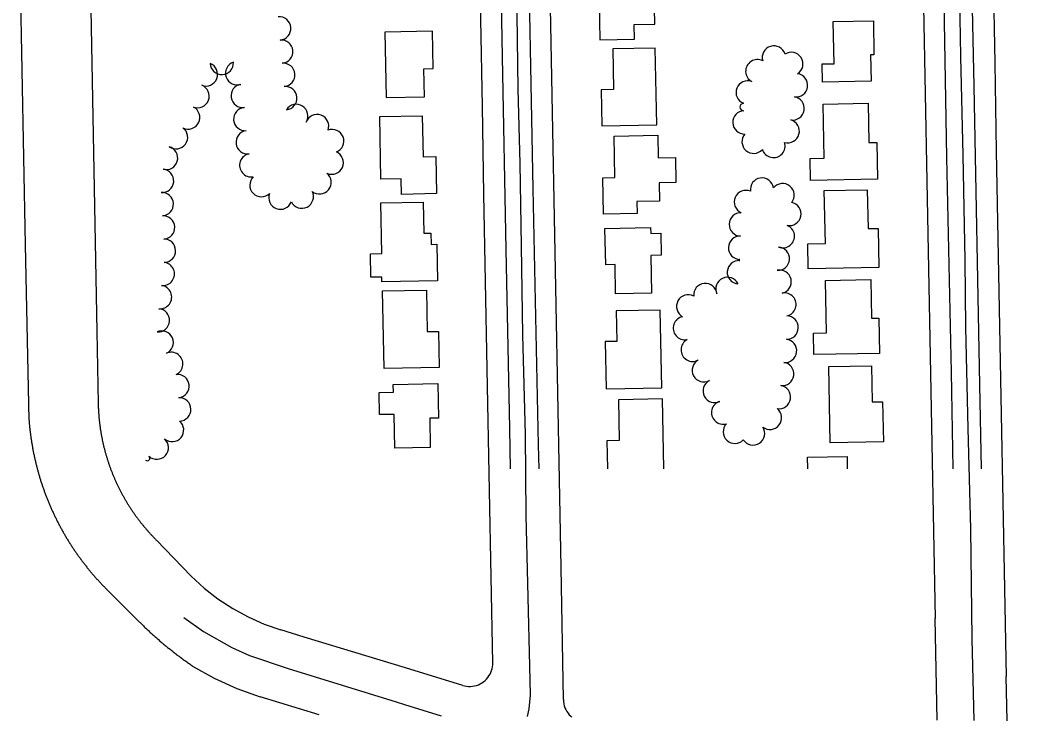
# Model space of a CAD drawing. Extents: x -25029 to 2274964, y -81170 to 687028.
# Drawn here: x -16080 to -15209, y -68964 to -68364 of the extents above; entities that cross this region are included whole.
import ezdxf

# ---------------------------------------------------------------- set-up
doc = ezdxf.new("R2010")
doc.units = 0
for name, color, linetype in [('81911BEA - RW_X_Fee_RW', 7, 'Continuous'), ('BLDG', 7, 'Continuous'), ('GE_X_CL_2000', 7, 'Continuous'), ('ROAD', 7, 'Continuous'), ('TREES', 7, 'Continuous')]:
    doc.layers.add(name, color=color, linetype=linetype)

msp = doc.modelspace()

# ---------------------------------------------------------------- linework, layer by layer
at = {"layer": '81911BEA - RW_X_Fee_RW'}
for p, q in [((-15613.78, -68946.25), (-15615.82, -68832.95)), ((-15293.26, -68963.87), (-15294.9, -68876.86)), ((-15233.24, -68964.39), (-15233.95, -68926.45))]:
    msp.add_line(p, q, dxfattribs=at)
for points in [[(-16025.79, -68001.77), (-16013.93, -68630.75), (-16013.94, -68630.75), (-16012.78, -68692.39), (-16012.76, -68693.03), (-16012.75, -68693.68), (-16012.73, -68694.32), (-16012.71, -68694.97), (-16012.68, -68695.61), (-16012.66, -68696.26), (-16012.63, -68696.91), (-16012.6, -68697.55), (-16012.57, -68698.19), (-16012.53, -68698.84), (-16012.49, -68699.48), (-16012.45, -68700.13), (-16012.41, -68700.77), (-16012.37, -68701.42), (-16012.32, -68702.06), (-16012.27, -68702.7), (-16012.21, -68703.35), (-16012.16, -68703.99), (-16012.1, -68704.63), (-16012.04, -68705.28), (-16011.98, -68705.92), (-16011.92, -68706.56), (-16011.85, -68707.2), (-16011.78, -68707.85), (-16011.71, -68708.49), (-16011.63, -68709.13), (-16011.55, -68709.77), (-16011.48, -68710.41), (-16011.39, -68711.05), (-16011.31, -68711.69), (-16011.22, -68712.33), (-16011.13, -68712.97), (-16011.04, -68713.61), (-16010.95, -68714.25), (-16010.85, -68714.89), (-16010.75, -68715.53), (-16010.65, -68716.16), (-16010.55, -68716.8), (-16010.44, -68717.44), (-16010.33, -68718.07), (-16010.22, -68718.71), (-16010.11, -68719.35), (-16009.99, -68719.98), (-16009.88, -68720.62), (-16009.75, -68721.25), (-16009.63, -68721.88), (-16009.51, -68722.52), (-16009.38, -68723.15), (-16009.25, -68723.78), (-16009.12, -68724.41), (-16008.98, -68725.05), (-16008.84, -68725.68), (-16008.7, -68726.31), (-16008.56, -68726.94), (-16008.42, -68727.57), (-16008.27, -68728.19), (-16008.12, -68728.82), (-16007.97, -68729.45), (-16007.81, -68730.08), (-16007.66, -68730.7), (-16007.5, -68731.33), (-16007.34, -68731.95), (-16007.17, -68732.58), (-16007.01, -68733.2), (-16006.84, -68733.83), (-16006.67, -68734.45), (-16006.5, -68735.07), (-16006.32, -68735.69), (-16006.14, -68736.31), (-16005.96, -68736.93), (-16005.78, -68737.55), (-16005.6, -68738.17), (-16005.41, -68738.79), (-16005.22, -68739.41), (-16005.03, -68740.02), (-16004.83, -68740.64), (-16004.64, -68741.25), (-16004.44, -68741.87), (-16004.24, -68742.48), (-16004.03, -68743.09), (-16003.83, -68743.71), (-16003.62, -68744.32), (-16003.4, -68744.94), (-16003.19, -68745.55), (-16002.97, -68746.16), (-16002.75, -68746.78), (-16002.53, -68747.39), (-16002.31, -68748), (-16002.08, -68748.61), (-16001.85, -68749.22), (-16001.62, -68749.83), (-16001.39, -68750.44), (-16001.15, -68751.04), (-16000.92, -68751.65), (-16000.67, -68752.25), (-16000.43, -68752.86), (-16000.19, -68753.46), (-15999.94, -68754.06), (-15999.69, -68754.66), (-15999.44, -68755.26), (-15999.18, -68755.86), (-15998.93, -68756.46), (-15998.67, -68757.06), (-15998.41, -68757.65), (-15998.15, -68758.25), (-15997.88, -68758.84), (-15997.61, -68759.44), (-15997.34, -68760.03), (-15997.07, -68760.62), (-15996.8, -68761.21), (-15996.52, -68761.8), (-15996.24, -68762.39), (-15995.96, -68762.97), (-15995.67, -68763.56), (-15995.39, -68764.14), (-15995.1, -68764.73), (-15994.81, -68765.31), (-15994.52, -68765.89), (-15994.22, -68766.47), (-15993.93, -68767.05), (-15993.63, -68767.63), (-15993.33, -68768.2), (-15993.02, -68768.78), (-15992.72, -68769.35), (-15992.41, -68769.93), (-15992.1, -68770.5), (-15991.79, -68771.07), (-15991.47, -68771.64), (-15991.15, -68772.21), (-15990.84, -68772.78), (-15990.51, -68773.34), (-15990.19, -68773.91), (-15989.87, -68774.47), (-15989.54, -68775.03), (-15989.21, -68775.59), (-15988.88, -68776.15), (-15988.54, -68776.71), (-15988.21, -68777.27), (-15987.87, -68777.82), (-15987.53, -68778.38), (-15987.19, -68778.93), (-15986.84, -68779.48), (-15986.49, -68780.04), (-15986.15, -68780.58), (-15985.79, -68781.13), (-15985.44, -68781.68), (-15985.09, -68782.22), (-15984.73, -68782.77), (-15984.37, -68783.31), (-15984.01, -68783.85), (-15983.65, -68784.39), (-15983.28, -68784.93), (-15982.91, -68785.47), (-15982.54, -68786), (-15982.17, -68786.54), (-15981.8, -68787.07), (-15981.42, -68787.6), (-15981.04, -68788.13), (-15980.66, -68788.66), (-15980.28, -68789.19), (-15979.9, -68789.71), (-15979.51, -68790.24), (-15979.12, -68790.76), (-15978.73, -68791.28), (-15978.34, -68791.8), (-15977.95, -68792.32), (-15977.55, -68792.83), (-15977.16, -68793.35), (-15976.76, -68793.86), (-15976.35, -68794.37), (-15975.95, -68794.89), (-15975.54, -68795.39), (-15975.15, -68795.89), (-15974.74, -68796.39), (-15974.34, -68796.88), (-15973.94, -68797.37), (-15973.53, -68797.86), (-15973.12, -68798.35), (-15972.71, -68798.84), (-15972.3, -68799.33), (-15971.88, -68799.81), (-15971.47, -68800.3), (-15971.05, -68800.78), (-15970.63, -68801.26), (-15970.21, -68801.74), (-15969.79, -68802.22), (-15969.36, -68802.69), (-15968.93, -68803.17), (-15968.51, -68803.64), (-15968.08, -68804.11), (-15967.64, -68804.58), (-15967.21, -68805.04), (-15966.77, -68805.51), (-15966.34, -68805.97), (-15965.9, -68806.44), (-15965.46, -68806.9), (-15965.02, -68807.36), (-15964.57, -68807.82), (-15964.13, -68808.27), (-15963.68, -68808.73), (-15963.23, -68809.18), (-15962.78, -68809.63), (-15933.01, -68840.49)], [(-15615.82, -68832.95), (-15617.24, -68757.95), (-15618.65, -68682.96), (-15620.07, -68607.98), (-15621.48, -68532.99), (-15622.9, -68458), (-15624.31, -68383.02), (-15625.73, -68308.03), (-15627.14, -68233.04), (-15628.55, -68158.06), (-15629.97, -68083.07), (-15631.22, -68016.64)], [(-15250.96, -68024.4), (-15249.54, -68099.69), (-15248.12, -68174.95), (-15246.7, -68250.2), (-15245.28, -68325.45), (-15243.86, -68400.71), (-15242.44, -68475.97), (-15241.02, -68551.22), (-15239.6, -68626.48), (-15238.19, -68701.47), (-15236.78, -68776.45), (-15235.36, -68851.44), (-15233.95, -68926.45)], [(-15310.45, -68051.99), (-15309.04, -68126.98), (-15307.62, -68201.97), (-15306.21, -68276.95), (-15304.79, -68351.94), (-15303.38, -68426.93), (-15301.97, -68501.91), (-15300.55, -68576.9), (-15299.14, -68651.89), (-15297.72, -68726.87), (-15296.31, -68801.86), (-15294.9, -68876.86)], [(-15674.3, -68914.7), (-15677.08, -68767.28), (-15679.05, -68662.83), (-15680.46, -68587.85), (-15681.87, -68512.86), (-15683.29, -68437.87), (-15684.7, -68362.89), (-15686.12, -68287.9), (-15687.53, -68212.91), (-15688.95, -68137.93), (-15690.36, -68062.94)], [(-16079.58, -68331.44), (-16075.34, -68556.38), (-16072.16, -68706.33), (-16072.1, -68707.08), (-16072.04, -68707.83), (-16071.98, -68708.57), (-16071.92, -68709.32), (-16071.85, -68710.07), (-16071.78, -68710.81), (-16071.71, -68711.56), (-16071.63, -68712.3), (-16071.56, -68713.05), (-16071.48, -68713.8), (-16071.4, -68714.54), (-16071.31, -68715.28), (-16071.23, -68716.03), (-16071.14, -68716.77), (-16071.05, -68717.52), (-16070.95, -68718.26), (-16070.86, -68719), (-16070.76, -68719.75), (-16070.66, -68720.49), (-16070.56, -68721.23), (-16070.45, -68721.97), (-16070.34, -68722.71), (-16070.23, -68723.45), (-16070.12, -68724.2), (-16070, -68724.94), (-16069.89, -68725.68), (-16069.77, -68726.42), (-16069.64, -68727.15), (-16069.52, -68727.89), (-16069.39, -68728.63), (-16069.26, -68729.37), (-16069.13, -68730.11), (-16069, -68730.84), (-16068.86, -68731.58), (-16068.72, -68732.32), (-16068.58, -68733.05), (-16068.43, -68733.79), (-16068.29, -68734.52), (-16068.14, -68735.26), (-16067.99, -68735.99), (-16067.83, -68736.72), (-16067.68, -68737.46), (-16067.52, -68738.19), (-16067.36, -68738.92), (-16067.19, -68739.65), (-16067.03, -68740.38), (-16066.86, -68741.11), (-16066.69, -68741.84), (-16066.52, -68742.57), (-16066.34, -68743.3), (-16066.17, -68744.03), (-16065.99, -68744.76), (-16065.8, -68745.48), (-16065.62, -68746.21), (-16065.43, -68746.93), (-16065.24, -68747.66), (-16065.05, -68748.38), (-16064.86, -68749.11), (-16064.66, -68749.83), (-16064.46, -68750.55), (-16064.26, -68751.28), (-16064.06, -68752), (-16063.85, -68752.72), (-16063.64, -68753.44), (-16063.43, -68754.16), (-16063.22, -68754.87), (-16063, -68755.59), (-16062.79, -68756.31), (-16062.57, -68757.02), (-16062.35, -68757.74), (-16062.12, -68758.46), (-16061.89, -68759.17), (-16061.66, -68759.88), (-16061.43, -68760.6), (-16061.2, -68761.31), (-16060.96, -68762.02), (-16060.72, -68762.73), (-16060.48, -68763.44), (-16060.24, -68764.15), (-16060, -68764.85), (-16059.75, -68765.56), (-16059.5, -68766.27), (-16059.25, -68766.97), (-16058.99, -68767.68), (-16058.73, -68768.38), (-16058.48, -68769.09), (-16058.21, -68769.79), (-16057.95, -68770.49), (-16057.68, -68771.19), (-16057.41, -68771.9), (-16057.14, -68772.6), (-16056.86, -68773.3), (-16056.59, -68774.01), (-16056.31, -68774.71), (-16056.02, -68775.41), (-16055.74, -68776.11), (-16055.45, -68776.81), (-16055.16, -68777.51), (-16054.87, -68778.21), (-16054.58, -68778.9), (-16054.28, -68779.6), (-16053.98, -68780.3), (-16053.68, -68780.99), (-16053.38, -68781.68), (-16053.08, -68782.37), (-16052.77, -68783.06), (-16052.46, -68783.75), (-16052.15, -68784.44), (-16051.83, -68785.13), (-16051.52, -68785.82), (-16051.2, -68786.5), (-16050.88, -68787.19), (-16050.55, -68787.87), (-16050.23, -68788.55), (-16049.9, -68789.23), (-16049.57, -68789.91), (-16049.24, -68790.59), (-16048.9, -68791.27), (-16048.57, -68791.95), (-16048.23, -68792.62), (-16047.89, -68793.3), (-16047.54, -68793.97), (-16047.2, -68794.65), (-16046.85, -68795.32), (-16046.5, -68795.99), (-16046.15, -68796.66), (-16045.79, -68797.32), (-16045.44, -68797.99), (-16045.08, -68798.66), (-16044.72, -68799.32), (-16044.35, -68799.98), (-16043.99, -68800.65), (-16043.62, -68801.31), (-16043.25, -68801.97), (-16042.88, -68802.62), (-16042.5, -68803.28), (-16042.13, -68803.94), (-16041.75, -68804.59), (-16041.37, -68805.25), (-16040.99, -68805.9), (-16040.6, -68806.55), (-16040.21, -68807.2), (-16039.83, -68807.85), (-16039.43, -68808.49), (-16039.04, -68809.14), (-16038.65, -68809.78), (-16038.25, -68810.43), (-16037.85, -68811.07), (-16037.45, -68811.71), (-16037.04, -68812.35), (-16036.64, -68812.99), (-16036.23, -68813.62), (-16035.82, -68814.26), (-16035.41, -68814.89), (-16034.99, -68815.52), (-16034.58, -68816.16), (-16034.16, -68816.79), (-16033.74, -68817.41), (-16033.31, -68818.04), (-16032.89, -68818.67), (-16032.46, -68819.29), (-16032.03, -68819.91), (-16031.6, -68820.53), (-16031.17, -68821.15), (-16030.74, -68821.77), (-16030.3, -68822.39), (-16029.86, -68823.01), (-16029.42, -68823.62), (-16028.98, -68824.23), (-16028.53, -68824.84), (-16028.08, -68825.45), (-16027.64, -68826.06), (-16027.18, -68826.67), (-16026.73, -68827.27), (-16026.28, -68827.88), (-16025.82, -68828.48), (-16025.36, -68829.08), (-16024.9, -68829.68), (-16024.44, -68830.27), (-16023.98, -68830.86), (-16023.52, -68831.45), (-16023.05, -68832.04), (-16022.59, -68832.63), (-16022.12, -68833.21), (-16021.65, -68833.79), (-16021.18, -68834.38), (-16020.71, -68834.96), (-16020.23, -68835.53), (-16019.75, -68836.11), (-16019.27, -68836.69), (-16018.79, -68837.26), (-16018.31, -68837.83), (-16017.82, -68838.4), (-16017.34, -68838.97), (-16016.85, -68839.54), (-16016.36, -68840.1), (-16015.87, -68840.67), (-16015.37, -68841.23), (-16014.88, -68841.79), (-16014.38, -68842.35), (-16013.88, -68842.91), (-16013.38, -68843.47), (-16012.87, -68844.02), (-16012.37, -68844.57), (-16011.86, -68845.12), (-16011.35, -68845.67), (-16010.84, -68846.22), (-16010.33, -68846.77), (-16009.82, -68847.31), (-16009.3, -68847.86), (-16008.78, -68848.4), (-16008.27, -68848.94), (-16007.74, -68849.47), (-16007.22, -68850.01), (-16006.7, -68850.54), (-16006.17, -68851.08), (-16005.64, -68851.61), (-16005.11, -68852.14), (-15979.57, -68877.58), (-15974.58, -68882.55), (-15973.94, -68883.17), (-15973.29, -68883.79), (-15972.65, -68884.41), (-15972, -68885.02), (-15971.35, -68885.63), (-15970.7, -68886.24), (-15970.05, -68886.85), (-15969.4, -68887.46), (-15968.74, -68888.07), (-15968.08, -68888.67), (-15967.43, -68889.27), (-15966.76, -68889.88), (-15966.1, -68890.47), (-15965.44, -68891.07), (-15964.77, -68891.67), (-15964.11, -68892.26), (-15963.44, -68892.85), (-15962.77, -68893.44), (-15962.1, -68894.03), (-15961.42, -68894.62), (-15960.75, -68895.2), (-15960.07, -68895.78), (-15959.39, -68896.36), (-15958.72, -68896.94), (-15958.03, -68897.52), (-15957.35, -68898.09), (-15956.67, -68898.67), (-15955.98, -68899.24), (-15955.29, -68899.81), (-15954.6, -68900.38), (-15953.91, -68900.94), (-15953.22, -68901.51), (-15952.53, -68902.07), (-15951.83, -68902.63), (-15951.14, -68903.19), (-15950.44, -68903.74), (-15949.74, -68904.3), (-15949.04, -68904.85), (-15948.34, -68905.4), (-15947.63, -68905.95), (-15946.93, -68906.49), (-15946.22, -68907.04), (-15945.51, -68907.58), (-15944.8, -68908.12), (-15944.09, -68908.66), (-15943.38, -68909.2), (-15942.66, -68909.73), (-15941.95, -68910.27), (-15941.23, -68910.8), (-15940.51, -68911.33), (-15939.79, -68911.86), (-15939.07, -68912.38), (-15938.34, -68912.9), (-15937.62, -68913.43), (-15936.89, -68913.95), (-15936.17, -68914.46), (-15935.44, -68914.98), (-15934.71, -68915.49), (-15933.98, -68916), (-15933.24, -68916.51), (-15932.51, -68917.02), (-15931.77, -68917.53)], [(-15933.01, -68840.49), (-15921.91, -68850.68), (-15910.02, -68859.94), (-15897.42, -68868.2), (-15884.19, -68875.42), (-15870.42, -68881.54), (-15856.2, -68886.52)], [(-15700.14, -68934.21), (-15749.22, -68919.21), (-15836.13, -68892.66), (-15856.2, -68886.52)], [(-15931.77, -68917.53), (-15913.21, -68927.99), (-15893.82, -68936.8), (-15873.73, -68943.91)], [(-15700.14, -68934.21), (-15698.48, -68934.64), (-15696.79, -68934.92), (-15695.08, -68935.06), (-15693.36, -68935.06), (-15691.66, -68934.91), (-15689.97, -68934.61), (-15688.31, -68934.16), (-15686.7, -68933.58), (-15685.14, -68932.86), (-15683.65, -68932.02), (-15682.24, -68931.04), (-15680.92, -68929.95), (-15679.7, -68928.75), (-15678.58, -68927.45), (-15677.58, -68926.06), (-15676.7, -68924.59), (-15675.95, -68923.05), (-15675.33, -68921.45), (-15674.86, -68919.8), (-15674.52, -68918.12), (-15674.34, -68916.42), (-15674.3, -68914.7)], [(-15823.32, -68959.31), (-15873.73, -68943.91)], [(-15613.78, -68946.25), (-15613.77, -68948.05), (-15613.49, -68949.81), (-15613.05, -68951.54), (-15612.46, -68953.23), (-15611.72, -68954.85), (-15610.84, -68956.4), (-15609.82, -68957.87), (-15608.68, -68959.24), (-15607.42, -68960.5), (-15606.63, -68961.17)]]:
    msp.add_lwpolyline(points, dxfattribs=at)
at = {"layer": 'BLDG'}
msp.add_line((-15370.5, -68737.86), (-15370.3, -68748.36), dxfattribs=at)
for points in [[(-15573.73, -68313.56), (-15573.06, -68348.4), (-15583.23, -68348.59), (-15582.61, -68380.67), (-15552.75, -68380.09), (-15552.99, -68367.44), (-15535.35, -68367.1), (-15536.4, -68312.84)], [(-15347.93, -68364.36), (-15347.37, -68393.46), (-15350.3, -68393.51), (-15349.87, -68416.16), (-15391.65, -68416.95), (-15391.95, -68401.24), (-15381.66, -68401.05), (-15382.35, -68365.02)], [(-15766.99, -68374), (-15765.9, -68430.09), (-15732.96, -68429.45), (-15733.43, -68405.41), (-15725.35, -68405.26), (-15725.97, -68373.2)], [(-15571.43, -68388.46), (-15570.76, -68423.32), (-15581.41, -68423.53), (-15580.81, -68454.46), (-15533.76, -68453.55), (-15535.03, -68387.75)], [(-15352.35, -68434.94), (-15351.7, -68468.73), (-15344.83, -68468.6), (-15344.22, -68500.2), (-15401.82, -68501.29), (-15402.18, -68482.39), (-15390.18, -68482.17), (-15391.07, -68435.68)], [(-15734.77, -68445.75), (-15734.09, -68480.91), (-15723.12, -68480.7), (-15722.5, -68512.51), (-15752.65, -68513.1), (-15752.9, -68499.87), (-15770.29, -68500.21), (-15771.33, -68446.46)], [(-15532.89, -68462.41), (-15532.51, -68481.76), (-15517.69, -68481.47), (-15517.27, -68502.98), (-15531.63, -68503.26), (-15531.33, -68518.84), (-15550.64, -68519.21), (-15550.44, -68529.48), (-15579.27, -68530.04), (-15579.88, -68498.81), (-15569.63, -68498.61), (-15570.31, -68463.13)], [(-15353.12, -68509.14), (-15352.49, -68542.41), (-15343.84, -68542.25), (-15343.2, -68575.91), (-15403.83, -68577.07), (-15404.24, -68555.65), (-15389.1, -68555.36), (-15389.97, -68509.84)], [(-15733.99, -68519.74), (-15733.47, -68546.36), (-15727.35, -68546.24), (-15727.16, -68556.02), (-15722.41, -68555.93), (-15721.8, -68587.32), (-15769.4, -68588.24), (-15769.48, -68584.04), (-15778.92, -68584.22), (-15779.31, -68564.06), (-15769.5, -68563.87), (-15770.34, -68520.45)], [(-15568.99, -68598.53), (-15569.48, -68573.25), (-15577.5, -68573.4), (-15578.1, -68542.3), (-15538.96, -68541.54), (-15538.87, -68546.53), (-15530.21, -68546.36), (-15529.84, -68565.24), (-15538.76, -68565.41), (-15538.13, -68597.93)], [(-15350.13, -68586.14), (-15349.49, -68619.3), (-15343.25, -68619.18), (-15342.68, -68649.45), (-15399.02, -68650.52), (-15399.37, -68632.07), (-15388.12, -68631.85), (-15388.98, -68586.88)], [(-15731.32, -68595.18), (-15730.63, -68630.77), (-15720.78, -68630.58), (-15720.19, -68661.47), (-15767.56, -68662.38), (-15768.85, -68595.9)], [(-15568.55, -68613.07), (-15568.05, -68639.21), (-15577.93, -68639.4), (-15577.14, -68679.88), (-15529.4, -68678.95), (-15530.69, -68612.34)], [(-15349.51, -68660.11), (-15348.92, -68691.04), (-15339.97, -68690.87), (-15339.31, -68725.38), (-15384.86, -68726.25), (-15386.11, -68660.81)], [(-15720.76, -68704.89), (-15728.45, -68705.04), (-15727.97, -68730.17), (-15758.44, -68730.76), (-15759, -68701.73), (-15771.5, -68701.97), (-15771.87, -68682.99), (-15759.53, -68682.75), (-15759.66, -68676.07), (-15721.33, -68675.33)]]:
    msp.add_lwpolyline(points, close=True, dxfattribs=at)
for points in [[(-15566.48, -68689.18), (-15565.8, -68724.26), (-15576.38, -68724.46), (-15575.92, -68748.36)], [(-15527.68, -68748.36), (-15528.84, -68688.45), (-15566.48, -68689.18)], [(-15404.21, -68748.36), (-15404.4, -68738.51), (-15370.5, -68737.86)]]:
    msp.add_lwpolyline(points, dxfattribs=at)
at = {"layer": 'GE_X_CL_2000'}
for points in [[(-15654.04, -68336.85), (-15652.89, -68423.01), (-15651.23, -68486.76), (-15649.9, -68557.1), (-15648.81, -68633.63), (-15646.6, -68718.98), (-15646.08, -68788.33), (-15644.6, -68846.82), (-15642.65, -68929.7), (-15642.2, -68942.4), (-15643.54, -68954.34), (-15644.97, -68960.84)], [(-15274.07, -68344.91), (-15273.29, -68394.78), (-15271.21, -68479.45), (-15269.48, -68569.45), (-15268.8, -68627.19), (-15266.75, -68713.78), (-15264.56, -68799.84), (-15263.44, -68894.26), (-15261.76, -68964.14)], [(-15939.44, -68875.9), (-15922.36, -68888), (-15898.24, -68901.74), (-15883.12, -68908.6), (-15849.76, -68919.76), (-15757.07, -68948.14), (-15749.96, -68950.38), (-15718.69, -68960.21)]]:
    msp.add_lwpolyline(points, dxfattribs=at)
at = {"layer": 'ROAD'}
for points in [[(-15255.15, -68748.36), (-15256.64, -68676.43), (-15261.36, -68420.2), (-15266.22, -68193.97), (-15267.51, -68086.24), (-15268.8, -68033.65), (-15269.11, -68015.79), (-15268.62, -68001.13), (-15268.44, -67990.65), (-15267.5, -67975.49), (-15265.04, -67962.9), (-15262.73, -67947.85), (-15259.43, -67930.43), (-15254.79, -67911.31), (-15251.06, -67897.23), (-15244.96, -67880.68), (-15239.41, -67866.06), (-15231.61, -67848.03), (-15220.43, -67824.44), (-15206.69, -67796.71)], [(-15634.69, -68748.36), (-15635.04, -68727.75), (-15639.72, -68508.42), (-15644.43, -68253.13)], [(-15288.87, -68265.36), (-15285.07, -68481.52), (-15281.24, -68665.51), (-15279.71, -68748.36)], [(-15668.4, -68285.18), (-15666.28, -68395.29), (-15663.25, -68560.4), (-15660.06, -68713.94), (-15659.43, -68748.36)]]:
    msp.add_lwpolyline(points, dxfattribs=at)
at = {"layer": 'TREES'}
for centre, radius, start, end in [((-15857.5, -68370.81), 10, 275.00241, 95.00241), ((-15855.76, -68390.73), 10, 275.00241, 95.00241), ((-15433.26, -68395.77), 10, 16.88275, 196.88275), ((-15418.29, -68401.28), 10, 302.64785, 122.64785), ((-15906.79, -68400.39), 10, 182.89336, 2.89336), ((-15893.55, -68409.34), 10, 108.96121, 288.96121), ((-15854.01, -68410.66), 10, 275.00241, 95.00241), ((-15447.47, -68407.53), 10, 62.35602, 242.35602), ((-15920.38, -68410.22), 10, 248.85345, 68.85345), ((-15455.7, -68425.72), 10, 68.92121, 248.92121), ((-15414.25, -68419.61), 10, 262.26557, 82.26557), ((-15927.56, -68428.88), 10, 249.0781, 69.0781), ((-15888.87, -68428.69), 10, 98.26985, 278.26985), ((-15852.25, -68430.58), 10, 275.12075, 95.12075), ((-15459.16, -68438.21), 3.17, 92.6077, 272.6077), ((-15417.13, -68439.4), 10, 261.12311, 81.12311), ((-15935.63, -68447.16), 10, 243.26751, 63.26751), ((-15886.62, -68448.56), 10, 94.60845, 274.60845), ((-15842.91, -68445.88), 10, 327.69013, 147.69013), ((-15458.55, -68451.37), 10, 92.61571, 272.61571), ((-15825.06, -68454.66), 10, 339.89681, 159.89681), ((-15421.37, -68458.91), 10, 254.39032, 74.39032), ((-15946.02, -68464.17), 10, 233.91166, 53.91166), ((-15884.55, -68468.44), 10, 97.29364, 277.29364), ((-15812.08, -68467.43), 10, 291.07864, 111.07864), ((-15450.61, -68467.98), 10, 138.50801, 318.50801), ((-15433.59, -68471.58), 10, 197.64919, 17.64919), ((-15954.55, -68481.9), 10, 254.71318, 74.71318), ((-15881.5, -68488.2), 10, 100.23345, 280.23345), ((-15812.51, -68485.91), 10, 246.2175, 66.2175), ((-15957.99, -68501.51), 10, 265.38447, 85.38447), ((-15822.88, -68502.8), 10, 230.6662, 50.6662), ((-15872.74, -68505.2), 10, 134.33813, 314.33813), ((-15443.43, -68509.03), 10, 8.46676, 188.46676), ((-15425.74, -68513.82), 10, 321.26204, 141.26204), ((-15958.24, -68521.46), 10, 273.16707, 93.16707), ((-15856.42, -68515.94), 10, 158.95087, 338.95087), ((-15838.15, -68515.03), 10, 206.73219, 26.73219), ((-15457.29, -68519.68), 10, 66.6299, 246.6299), ((-15419.92, -68529.88), 10, 258.56195, 78.56195), ((-15461.56, -68538.86), 10, 88.24437, 268.24437), ((-15957.14, -68541.43), 10, 273.16707, 93.16707), ((-15425.57, -68548.98), 10, 248.50117, 68.50118), ((-15956.38, -68561.41), 10, 271.17545, 91.17545), ((-15462.18, -68558.85), 10, 88.24437, 268.24437), ((-15429.85, -68568.27), 10, 266.49419, 86.49419), ((-15957.35, -68581.34), 10, 263.24681, 83.24681), ((-15463.25, -68579.91), 10, 85.62336, 265.62336), ((-15462.48, -68569.39), 0.549, 89.9915, 269.9915), ((-15428.31, -68588.01), 10, 282.43464, 102.43464), ((-15959.7, -68601.2), 10, 263.24681, 83.24681), ((-15492.03, -68599.42), 10, 5.53117, 185.53117), ((-15473.04, -68594.17), 10, 25.39242, 205.39242), ((-15506.73, -68609.19), 10, 61.64843, 241.64843), ((-15424.13, -68607.57), 10, 281.69422, 101.69422), ((-15961.57, -68621.11), 10, 266.00116, 86.00116), ((-15509.61, -68627.81), 10, 100.78123, 280.78123), ((-15422.31, -68627.36), 10, 268.80223, 88.80223), ((-15958.25, -68640.24), 10, 293.68374, 113.68374), ((-15502.89, -68646.38), 10, 119.01879, 299.01879), ((-15423.65, -68647.29), 10, 263.49152, 83.49152), ((-15950.09, -68658.5), 10, 294.4797, 114.4797), ((-15493.31, -68663.94), 10, 118.21002, 298.21002), ((-15426.07, -68667.15), 10, 262.59311, 82.59311), ((-15944.71, -68677.53), 10, 277.09704, 97.09704), ((-15484.05, -68681.66), 10, 116.99285, 296.99285), ((-15428.92, -68686.94), 10, 261.06869, 81.06869), ((-15943.25, -68697.45), 10, 271.28505, 91.28505), ((-15476.73, -68700.18), 10, 106.09935, 286.09935), ((-15436.6, -68704.72), 10, 232.20654, 52.20654), ((-15949.42, -68715.14), 10, 230.27554, 50.27554), ((-15466.71, -68716.68), 10, 136.44513, 316.44513), ((-15451.1, -68718.1), 10, 213.1673, 33.1673), ((-15962.5, -68730.26), 10, 228.01863, 48.01863), ((-15970.63, -68739.32), 2.17, 228.50462, 48.50462)]:
    msp.add_arc(centre, radius, start, end, dxfattribs=at)

doc.saveas('drawing.dxf')
